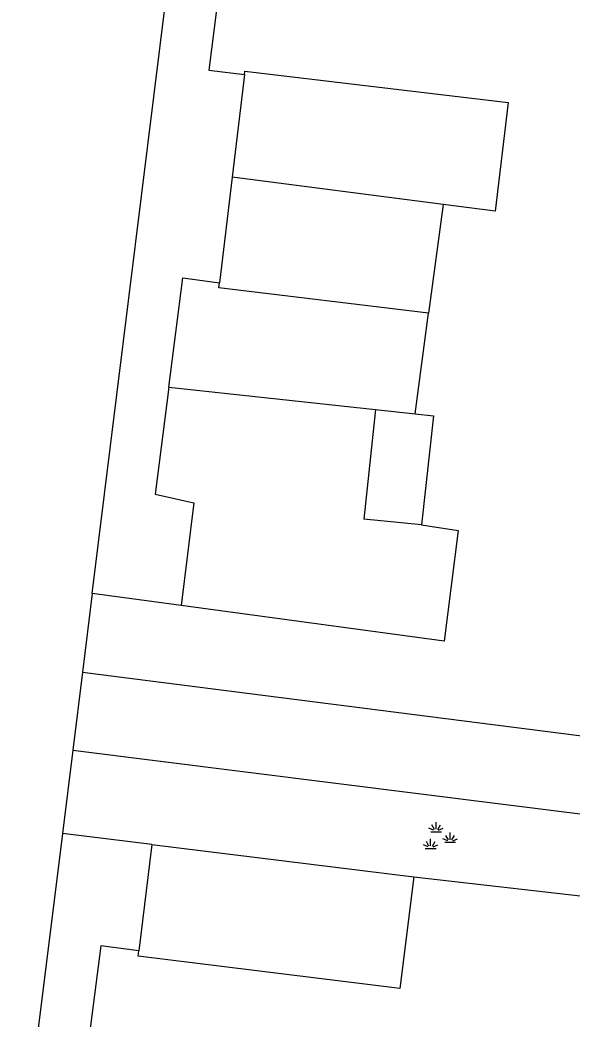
# Model space of a CAD drawing. Extents: x 131000 to 133014, y 396499 to 399001.
# Drawn here: x 131494.39 to 131508.19, y 396925.98 to 396950.97 of the extents above; entities that cross this region are included whole.
import ezdxf

# ---------------------------------------------------------------- set-up
doc = ezdxf.new("R2010")
doc.units = 0
for name, color, linetype in [('gg-afsc-erfafscheiding', 7, 'Continuous'), ('gg-afsc-muur', 7, 'Continuous'), ('gg-bbg-bijgebouw', 7, 'Continuous'), ('gg-bbg-gedigitaliseerde bijgebouw', 7, 'Continuous'), ('gg-bbg-luifel en loopbrug', 7, 'Continuous'), ('gg-bbg-tussenscheiding', 7, 'Continuous'), ('gg-knt-verharding', 7, 'Continuous'), ('gg-knt-verharding nz', 7, 'Continuous'), ('gt-symb-groenvak', 7, 'Continuous')]:
    doc.layers.add(name, color=color, linetype=linetype)

# ---------------------------------------------------------------- blocks, each defined once
blk = doc.blocks.new('gt0-GRVAK')
at = {"layer": 'gt-symb-groenvak'}
for p, q in [((-0.091, 0.211), (-0.156, 0.322)), ((-0.047, 0.214), (-0.047, 0.393)), ((-0.004, 0.211), (0.061, 0.322)), ((-0.11, 0.189), (-0.228, 0.24)), ((-0.182, 0.153), (0.088, 0.153)), ((0.015, 0.189), (0.133, 0.24)), ((0.262, -0.052), (0.197, 0.059)), ((0.305, -0.049), (0.305, 0.13)), ((0.349, -0.052), (0.414, 0.059)), ((-0.245, -0.228), (-0.363, -0.177)), ((-0.226, -0.206), (-0.291, -0.095)), ((-0.183, -0.203), (-0.183, -0.024)), ((-0.139, -0.206), (-0.074, -0.095)), ((-0.12, -0.228), (-0.002, -0.177)), ((0.243, -0.074), (0.125, -0.023)), ((0.17, -0.11), (0.441, -0.11)), ((0.368, -0.074), (0.486, -0.023)), ((-0.318, -0.264), (-0.047, -0.264))]:
    blk.add_line(p, q, dxfattribs=at)

msp = doc.modelspace()

# ---------------------------------------------------------------- linework, layer by layer
at = {"layer": 'gg-afsc-erfafscheiding'}
for p, q in [((131496.191, 396936.621), (131495.947, 396934.65)), ((131498.42, 396936.32), (131496.191, 396936.621)), ((131495.947, 396934.65), (131521.24, 396931.434)), ((131504.23, 396929.53), (131511.31, 396928.73))]:
    msp.add_line(p, q, dxfattribs=at)
at = {"layer": 'gg-afsc-muur'}
for points in [[(131499.438, 396952.349), (131499.11, 396949.71), (131500, 396949.607)], [(131497.356, 396927.68), (131496.41, 396927.81), (131496.06, 396925.1)]]:
    msp.add_lwpolyline(points, dxfattribs=at)
at = {"layer": 'gg-bbg-bijgebouw'}
for p, q in [((131500, 396949.607), (131499.692, 396947.039)), ((131499.692, 396947.039), (131499.374, 396944.389)), ((131498.73, 396938.89), (131498.42, 396936.32)), ((131497.68, 396930.34), (131497.356, 396927.68)), ((131497.68, 396930.34), (131504.23, 396929.53))]:
    msp.add_line(p, q, dxfattribs=at)
for points in [[(131500, 396949.607), (131500.01, 396949.69), (131506.59, 396948.9), (131506.265, 396946.187)], [(131504.604, 396943.632), (131499.36, 396944.27), (131499.374, 396944.389)], [(131498.11, 396941.78), (131497.77, 396939.11), (131498.73, 396938.89)], [(131505.34, 396938.2), (131504.99, 396935.43), (131498.42, 396936.32)], [(131504.23, 396929.53), (131503.88, 396926.74), (131497.34, 396927.55), (131497.356, 396927.68)]]:
    msp.add_lwpolyline(points, dxfattribs=at)
at = {"layer": 'gg-bbg-gedigitaliseerde bijgebouw'}
for p, q in [((131504.969, 396946.355), (131504.604, 396943.632)), ((131498.11, 396941.78), (131503.278, 396941.222)), ((131503.278, 396941.222), (131502.981, 396938.477)), ((131504.427, 396938.337), (131502.981, 396938.477)), ((131504.427, 396938.337), (131505.34, 396938.2))]:
    msp.add_line(p, q, dxfattribs=at)
at = {"layer": 'gg-bbg-luifel en loopbrug'}
for p, q in [((131504.267, 396941.115), (131504.604, 396943.632)), ((131503.278, 396941.222), (131504.267, 396941.115))]:
    msp.add_line(p, q, dxfattribs=at)
for points in [[(131498.11, 396941.78), (131498.46, 396944.52), (131499.374, 396944.389)], [(131504.267, 396941.115), (131504.722, 396941.066), (131504.427, 396938.337)]]:
    msp.add_lwpolyline(points, dxfattribs=at)
at = {"layer": 'gg-bbg-tussenscheiding'}
for p, q in [((131504.969, 396946.355), (131499.692, 396947.039)), ((131506.265, 396946.187), (131504.969, 396946.355))]:
    msp.add_line(p, q, dxfattribs=at)
at = {"layer": 'gg-knt-verharding'}
for p, q in [((131496.191, 396936.621), (131500.117, 396968.324)), ((131495.947, 396934.65), (131495.706, 396932.7)), ((131495.706, 396932.7), (131495.448, 396930.62)), ((131497.68, 396930.34), (131495.448, 396930.62))]:
    msp.add_line(p, q, dxfattribs=at)
msp.add_lwpolyline([(131495.706, 396932.7), (131513.043, 396930.524), (131512.797, 396928.535)], dxfattribs=at)
at = {"layer": 'gg-knt-verharding nz'}
msp.add_line((131495.448, 396930.62), (131490.505, 396890.7), dxfattribs=at)

# ---------------------------------------------------------------- block references
at = {"layer": 'gt-symb-groenvak'}
msp.add_blockref('gt0-GRVAK', (131504.837, 396930.509), dxfattribs=at)

doc.saveas('drawing.dxf')
